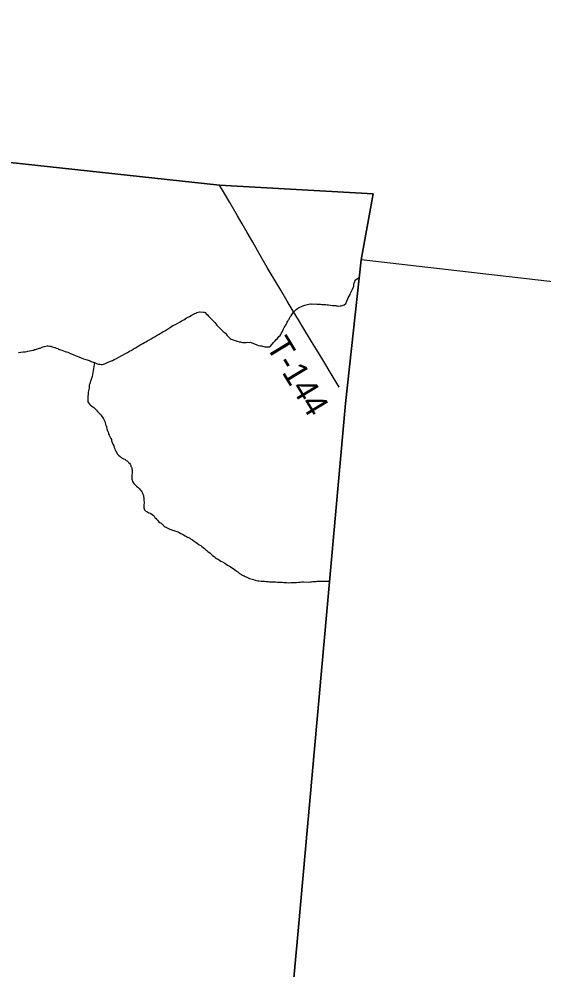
# Model space of a CAD drawing. Extents: x 1410790 to 1770854, y 448063 to 770588.
# Drawn here: x 1641675 to 1648152, y 638977 to 650719 of the extents above; entities that cross this region are included whole.
import ezdxf

# ---------------------------------------------------------------- set-up
doc = ezdxf.new("R2010")
doc.units = 0
for name, color, linetype in [('GM_X_Adjacent_County', 7, 'Continuous'), ('GM_X_County', 7, 'Continuous'), ('GM_X_Minor_River', 7, 'Continuous'), ('GM_X_Township', 7, 'Continuous'), ('GM_X_Township_Road', 7, 'Continuous'), ('GM_X_Township_Road_Text', 7, 'Continuous')]:
    doc.layers.add(name, color=color, linetype=linetype)

msp = doc.modelspace()

# ---------------------------------------------------------------- linework, layer by layer
at = {"layer": 'GM_X_Adjacent_County'}
for points in [[(1652288, 647008), (1645905, 647740), (1646054, 648559), (1644155, 648666), (1640422, 649068), (1640009, 649114), (1636122, 649546), (1631173, 650097), (1626598, 650535), (1625424, 650665), (1624132, 650799), (1623695, 650826), (1622857, 650878), (1620274, 651118), (1619806, 653933), (1619239, 653996), (1617265, 654250), (1612466, 654942), (1604465, 656151), (1604274, 656176), (1600121, 656741), (1596967, 657204), (1596349, 657295), (1595866, 657359)], [(1652288, 647008), (1645905, 647740), (1645710, 645966), (1645124, 639449), (1644788, 635767), (1644047, 627642), (1644023, 627376), (1646278, 627176), (1649675, 626876)]]:
    msp.add_lwpolyline(points, dxfattribs=at)
at = {"layer": 'GM_X_County'}
msp.add_lwpolyline([(1644047, 627642), (1644788, 635767), (1645124, 639449), (1645710, 645966), (1645905, 647740), (1646054, 648559), (1644155, 648666), (1640422, 649068), (1640009, 649114), (1636122, 649546), (1631173, 650097), (1626598, 650535)], dxfattribs=at)
at = {"layer": 'GM_X_Minor_River'}
for points in [[(1645714, 647202), (1645728, 647230), (1645741, 647258), (1645745, 647272), (1645755, 647294), (1645766, 647313), (1645774, 647329), (1645782, 647345), (1645789, 647361), (1645795, 647379), (1645812, 647417), (1645812, 647437), (1645818, 647455), (1645825, 647473), (1645831, 647489), (1645885, 647529)], [(1642126, 646654), (1642140, 646652), (1642154, 646647), (1642164, 646639), (1642188, 646631), (1642204, 646626), (1642224, 646618), (1642245, 646610), (1642277, 646599), (1642311, 646586), (1642345, 646570), (1642381, 646557), (1642413, 646544), (1642443, 646530), (1642471, 646519), (1642501, 646509), (1642517, 646505), (1642531, 646500), (1642543, 646496), (1642555, 646492), (1642567, 646486), (1642579, 646481), (1642593, 646475), (1642607, 646471), (1642617, 646467), (1642633, 646460), (1642643, 646458), (1642659, 646454), (1642675, 646452), (1642691, 646447), (1642703, 646447), (1642721, 646451), (1642731, 646455), (1642752, 646464), (1642776, 646476), (1642804, 646488), (1642829, 646497), (1642853, 646509), (1642879, 646524), (1642908, 646540), (1642991, 646583), (1643017, 646598), (1643040, 646614), (1643070, 646625), (1643092, 646641), (1643113, 646653), (1643137, 646668), (1643162, 646684), (1643182, 646696), (1643204, 646707), (1643224, 646719), (1643243, 646729), (1643261, 646741), (1643281, 646750), (1643308, 646766), (1643332, 646781), (1643356, 646793), (1643381, 646809), (1643407, 646824), (1643432, 646838), (1643454, 646852), (1643478, 646865), (1643499, 646877), (1643521, 646893), (1643549, 646910), (1643578, 646930), (1643610, 646943), (1643637, 646961), (1643665, 646976), (1643691, 646990), (1643712, 647002), (1643728, 647011), (1643746, 647023), (1643764, 647033), (1643783, 647043), (1643801, 647054), (1643817, 647060), (1643833, 647072), (1643850, 647080), (1643860, 647083), (1643874, 647089), (1643890, 647097), (1643904, 647099), (1643916, 647100), (1643954, 647094), (1643965, 647094), (1643977, 647089), (1643988, 647075), (1644000, 647065), (1644018, 647045), (1644054, 647008), (1644095, 646967), (1644121, 646934), (1644176, 646877), (1644198, 646855), (1644212, 646847), (1644226, 646834), (1644234, 646824), (1644243, 646812), (1644257, 646800), (1644267, 646787)], [(1644267, 646787), (1644275, 646777), (1644285, 646771), (1644299, 646761), (1644309, 646757), (1644321, 646754), (1644341, 646746), (1644357, 646742), (1644367, 646736), (1644377, 646735), (1644395, 646729), (1644411, 646727), (1644423, 646723), (1644437, 646722), (1644455, 646722), (1644483, 646722), (1644505, 646723), (1644523, 646721), (1644537, 646723), (1644551, 646716), (1644567, 646712), (1644615, 646691), (1644635, 646685), (1644659, 646680), (1644671, 646678), (1644683, 646674), (1644699, 646672), (1644715, 646665), (1644729, 646665), (1644742, 646665), (1644754, 646665), (1644764, 646665), (1644774, 646666), (1644784, 646674), (1644804, 646700), (1644821, 646722), (1644839, 646740), (1644854, 646757), (1644868, 646769), (1644878, 646781), (1644888, 646795), (1644901, 646807), (1644909, 646817), (1644915, 646826), (1644921, 646840), (1644930, 646856), (1644936, 646870), (1644942, 646888), (1644953, 646906), (1644963, 646922), (1644969, 646932), (1644975, 646944), (1644984, 646958), (1644990, 646970), (1644996, 646984), (1645004, 647000), (1645015, 647009), (1645019, 647021), (1645027, 647037), (1645037, 647049), (1645050, 647069), (1645060, 647081), (1645068, 647093), (1645077, 647103), (1645087, 647114), (1645099, 647126), (1645119, 647140), (1645130, 647148), (1645184, 647175), (1645207, 647181), (1645225, 647186), (1645241, 647190), (1645257, 647194), (1645273, 647196), (1645285, 647195), (1645297, 647197), (1645319, 647195), (1645337, 647196), (1645358, 647194), (1645380, 647194), (1645400, 647193), (1645418, 647191), (1645434, 647189), (1645452, 647188), (1645468, 647188), (1645482, 647184), (1645500, 647184), (1645526, 647181), (1645548, 647179), (1645562, 647177), (1645574, 647176), (1645590, 647176), (1645600, 647172), (1645610, 647172), (1645627, 647171), (1645645, 647173), (1645655, 647175), (1645671, 647179), (1645683, 647180), (1645695, 647184), (1645714, 647202)], [(1641670, 646595), (1641696, 646599), (1641727, 646604), (1641753, 646606), (1641783, 646614), (1641807, 646619), (1641830, 646623), (1641844, 646624), (1641856, 646626), (1641866, 646632), (1641878, 646634), (1641892, 646638), (1641904, 646642), (1641914, 646645), (1641924, 646649), (1641935, 646651), (1641951, 646659), (1641961, 646663), (1641975, 646666), (1641987, 646670), (1642005, 646676), (1642023, 646680), (1642036, 646679), (1642054, 646675), (1642068, 646673), (1642084, 646667), (1642102, 646664), (1642116, 646660), (1642126, 646654)], [(1642607, 646471), (1642580, 646301), (1642565, 646263), (1642557, 646241), (1642553, 646227), (1642551, 646213), (1642546, 646201), (1642544, 646191), (1642542, 646167), (1642540, 646155), (1642533, 646123), (1642531, 646107), (1642530, 646087), (1642528, 646069), (1642526, 646059), (1642527, 646035), (1642525, 646021), (1642525, 646011), (1642527, 645997), (1642527, 645987), (1642535, 645975), (1642546, 645958), (1642558, 645946), (1642576, 645934), (1642586, 645923), (1642598, 645915), (1642610, 645905), (1642620, 645895), (1642634, 645883), (1642647, 645868), (1642659, 645854), (1642671, 645844), (1642681, 645834), (1642691, 645819), (1642701, 645803), (1642712, 645789), (1642720, 645775), (1642728, 645759), (1642734, 645744), (1642740, 645728), (1642745, 645712), (1642749, 645696), (1642755, 645684), (1642757, 645670), (1642760, 645654), (1642766, 645639), (1642774, 645621), (1642780, 645605), (1642783, 645589), (1642791, 645573), (1642799, 645557), (1642805, 645543), (1642811, 645532), (1642816, 645520), (1642820, 645506), (1642836, 645464), (1642845, 645444), (1642853, 645423), (1642861, 645407), (1642865, 645391), (1642870, 645381), (1642876, 645369), (1642882, 645357), (1642890, 645344), (1642906, 645328), (1642924, 645310), (1642934, 645304), (1642943, 645297), (1642953, 645289), (1642967, 645283), (1642981, 645277), (1642991, 645268), (1643001, 645262), (1643011, 645258), (1643023, 645246), (1643029, 645236), (1643039, 645229), (1643047, 645215), (1643056, 645201), (1643058, 645189), (1643064, 645179), (1643068, 645169), (1643070, 645159), (1643074, 645145), (1643073, 645133), (1643073, 645123), (1643073, 645113), (1643073, 645100), (1643071, 645086), (1643070, 645072), (1643070, 645058), (1643070, 645046), (1643070, 645032), (1643072, 645020), (1643077, 645004), (1643087, 644988), (1643095, 644978), (1643129, 644945), (1643142, 644933), (1643152, 644923), (1643164, 644910)], [(1643164, 644910), (1643174, 644898), (1643184, 644886), (1643192, 644876), (1643200, 644858), (1643205, 644845), (1643213, 644827), (1643215, 644813), (1643217, 644799), (1643218, 644785), (1643218, 644765), (1643220, 644747), (1643220, 644733), (1643219, 644717), (1643219, 644707), (1643219, 644687), (1643219, 644675), (1643220, 644665), (1643226, 644650), (1643242, 644634), (1643254, 644630), (1643278, 644615), (1643294, 644609), (1643304, 644607), (1643320, 644595), (1643336, 644582), (1643344, 644572), (1643355, 644558), (1643367, 644550), (1643375, 644535), (1643385, 644523), (1643401, 644509), (1643415, 644497), (1643431, 644486), (1643460, 644460), (1643470, 644452), (1643482, 644441), (1643496, 644435), (1643508, 644429), (1643524, 644421), (1643538, 644414), (1643552, 644410), (1643562, 644406), (1643574, 644402), (1643590, 644397), (1643612, 644387), (1643636, 644379), (1643654, 644370), (1643674, 644360), (1643694, 644351), (1643708, 644341), (1643728, 644331), (1643746, 644322), (1643758, 644316), (1643769, 644310), (1643783, 644304), (1643795, 644294), (1643819, 644279), (1643841, 644265), (1643865, 644248), (1643883, 644234), (1643903, 644221), (1643921, 644209), (1643936, 644197), (1643950, 644185), (1643968, 644172), (1643982, 644158), (1643998, 644148), (1644012, 644131), (1644032, 644119), (1644048, 644103), (1644065, 644088), (1644085, 644074), (1644101, 644062), (1644115, 644051), (1644129, 644045), (1644141, 644039), (1644153, 644029), (1644169, 644018), (1644189, 644008), (1644219, 643991), (1644238, 643977), (1644262, 643964), (1644286, 643950), (1644340, 643915), (1644356, 643903), (1644368, 643892), (1644380, 643884), (1644390, 643874), (1644401, 643866), (1644413, 643860), (1644423, 643853), (1644435, 643845), (1644445, 643839), (1644457, 643835), (1644469, 643828), (1644483, 643824), (1644499, 643816), (1644509, 643812), (1644525, 643805), (1644541, 643801)], [(1644541, 643801), (1644557, 643793), (1644575, 643789), (1644595, 643784), (1644611, 643778), (1644625, 643776), (1644643, 643775), (1644667, 643771), (1644689, 643771), (1644709, 643770), (1644730, 643768), (1644754, 643767), (1644772, 643763), (1644792, 643763), (1644810, 643762), (1644828, 643760), (1644848, 643760), (1644868, 643759), (1644888, 643757), (1644908, 643757), (1644928, 643756), (1644950, 643754), (1644981, 643753), (1645005, 643751), (1645033, 643755), (1645059, 643752), (1645081, 643754), (1645105, 643755), (1645129, 643757), (1645150, 643757), (1645170, 643760), (1645190, 643760), (1645256, 643759), (1645274, 643760), (1645292, 643762), (1645307, 643764), (1645323, 643766), (1645337, 643767), (1645349, 643767), (1645359, 643769), (1645371, 643771), (1645381, 643769), (1645391, 643770), (1645401, 643770), (1645417, 643770), (1645431, 643770), (1645449, 643770), (1645459, 643769), (1645515, 643770)]]:
    msp.add_lwpolyline(points, dxfattribs=at)
at = {"layer": 'GM_X_Township'}
msp.add_lwpolyline([(1626598, 650535), (1631173, 650097), (1636122, 649546), (1640009, 649114), (1640422, 649068), (1644155, 648666), (1646054, 648559), (1645905, 647740), (1645710, 645966), (1645124, 639449), (1644788, 635767), (1644047, 627642)], dxfattribs=at)
at = {"layer": 'GM_X_Township_Road'}
msp.add_lwpolyline([(1645631, 646169), (1645547, 646312), (1645429, 646505), (1645351, 646634), (1645291, 646732), (1645181, 646911), (1645128, 647001), (1645064, 647109), (1644989, 647232), (1644909, 647368), (1644829, 647503), (1644744, 647648), (1644682, 647756), (1644623, 647858), (1644564, 647961), (1644496, 648080), (1644435, 648185), (1644375, 648287), (1644280, 648452), (1644216, 648563), (1644155, 648666)], dxfattribs=at)

# ---------------------------------------------------------------- texts
at = {"layer": 'GM_X_Township_Road_Text'}
msp.add_text('T-144', height=300, rotation=301.2044, dxfattribs=at).set_placement((1644721, 646677))

doc.saveas('drawing.dxf')
